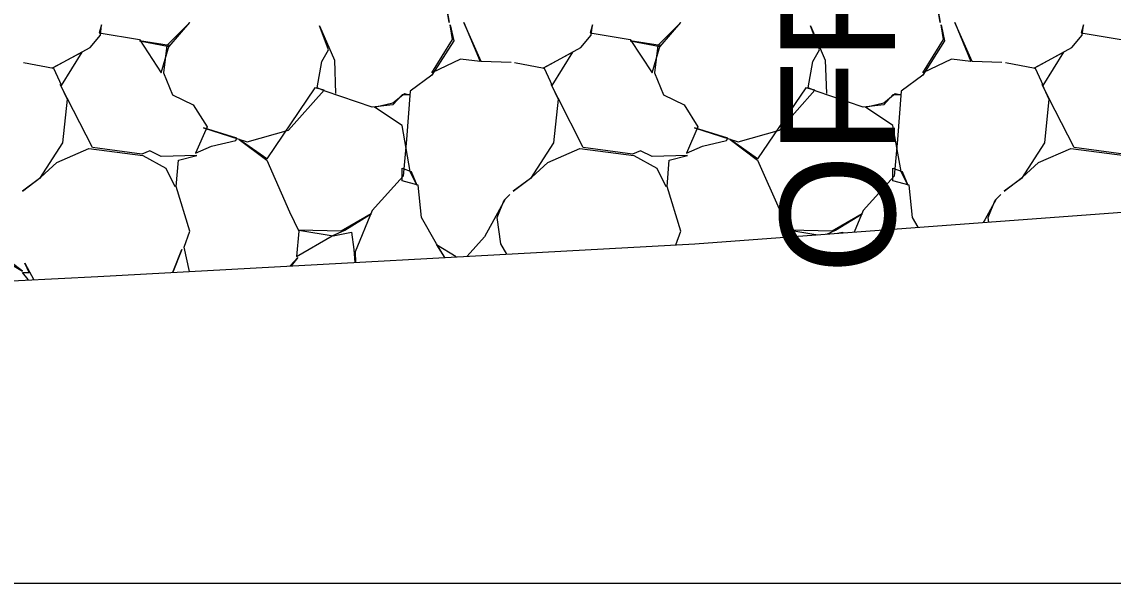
# Model space of a CAD drawing. Extents: x -26 to 4781, y -31 to 24738.
# Drawn here: x 2261.91 to 2271.42, y 8000 to 8004.89 of the extents above; entities that cross this region are included whole.
import ezdxf

# ---------------------------------------------------------------- set-up
doc = ezdxf.new("R2010")
doc.units = 0
for name, color, linetype in [('DESIGN - SHEET - Light Grid', 7, 'Continuous'), ('DESIGN - TRANSPORTATION - Proposed Layout Patterning', 7, 'Continuous'), ('DESIGN - TYPICAL - Subgrade Tie Text', 7, 'Continuous'), ('SURVEY - GROUND - Top of Ground', 7, 'Continuous')]:
    doc.layers.add(name, color=color, linetype=linetype)

msp = doc.modelspace()

# ---------------------------------------------------------------- linework, layer by layer
at = {"layer": 'DESIGN - SHEET - Light Grid'}
msp.add_line((2000, 8000), (2300, 8000), dxfattribs=at)
at = {"layer": 'DESIGN - TRANSPORTATION - Proposed Layout Patterning'}
for points in [[(2265.6025, 8005.0687), (2265.6325, 8004.8887), (2265.6025, 8005.0787)], [(2269.8825, 8005.0687), (2269.9125, 8004.8887), (2269.8825, 8005.0787)], [(2261.9225, 8004.5387), (2262.1825, 8004.4887), (2262.2525, 8004.3387), (2262.4325, 8004.6287), (2262.1725, 8004.4887), (2262.5025, 8004.6687), (2262.5925, 8004.7787), (2262.6025, 8004.8687), (2262.5825, 8004.7987), (2262.9325, 8004.7387), (2263.1225, 8004.4487), (2263.1925, 8004.6887), (2262.9325, 8004.7287), (2263.1925, 8004.6787), (2263.3725, 8004.8887), (2263.1725, 8004.6887), (2263.1425, 8004.4487), (2263.2225, 8004.2587), (2263.4025, 8004.1687), (2263.5225, 8003.9787), (2263.4225, 8003.7487), (2263.5625, 8003.8087), (2263.7725, 8003.8587), (2263.7825, 8003.8787), (2263.4925, 8003.9687), (2263.8725, 8003.8487), (2264.2325, 8003.9487), (2264.5425, 8004.2987), (2264.4625, 8004.3187), (2264.0425, 8003.6987), (2263.8025, 8003.8687), (2264.0425, 8003.6887), (2264.2425, 8003.2387), (2264.3225, 8003.0687), (2264.3025, 8002.8487), (2264.6125, 8003.0287), (2264.7225, 8003.0787), (2264.9525, 8003.2187), (2264.6925, 8003.0687), (2264.3225, 8003.0787), (2264.6225, 8003.0287), (2264.7825, 8003.0587), (2264.8025, 8002.9087), (2264.8105, 8002.7966)], [(2266.1725, 8004.5387), (2265.9125, 8004.5487), (2265.7625, 8004.8887), (2265.9025, 8004.5487), (2265.7325, 8004.5687), (2265.4825, 8004.4487), (2265.6625, 8004.7387), (2265.6425, 8004.8687), (2265.6725, 8004.7287), (2265.4825, 8004.4287), (2265.2925, 8004.2887), (2265.2625, 8003.8687), (2265.2325, 8003.5487), (2264.9625, 8003.2487), (2264.8125, 8002.8887), (2264.8159, 8002.7969)], [(2266.2025, 8004.5387), (2266.4625, 8004.4887), (2266.5325, 8004.3387), (2266.7125, 8004.6287), (2266.4525, 8004.4887), (2266.7825, 8004.6687), (2266.8725, 8004.7787), (2266.8825, 8004.8687), (2266.8625, 8004.7987), (2267.2125, 8004.7387), (2267.4025, 8004.4487), (2267.4725, 8004.6887), (2267.2125, 8004.7287), (2267.4725, 8004.6787), (2267.6525, 8004.8887), (2267.4525, 8004.6887), (2267.4225, 8004.4487), (2267.5025, 8004.2587), (2267.6825, 8004.1687), (2267.8025, 8003.9787), (2267.7025, 8003.7487), (2267.8425, 8003.8087), (2268.0525, 8003.8587), (2268.0625, 8003.8787), (2267.7725, 8003.9687), (2268.1525, 8003.8487), (2268.5125, 8003.9487), (2268.8225, 8004.2987), (2268.7425, 8004.3187), (2268.3225, 8003.6987), (2268.0825, 8003.8687), (2268.3225, 8003.6887), (2268.5225, 8003.2387), (2268.6025, 8003.0687), (2268.598, 8003.0192)], [(2270.4525, 8004.5387), (2270.1925, 8004.5487), (2270.0425, 8004.8887), (2270.1825, 8004.5487), (2270.0125, 8004.5687), (2269.7625, 8004.4487), (2269.9425, 8004.7387), (2269.9225, 8004.8687), (2269.9525, 8004.7287), (2269.7625, 8004.4287), (2269.5725, 8004.2887), (2269.5425, 8003.8687), (2269.5125, 8003.5487), (2269.2425, 8003.2487), (2269.1644, 8003.0614)], [(2265.5942, 8002.8392), (2265.5225, 8002.9587), (2265.3925, 8003.1887), (2265.3625, 8003.4687), (2265.2225, 8003.5087), (2265.2225, 8003.6187), (2265.3025, 8003.5887), (2265.3525, 8003.4687), (2265.2925, 8003.5887), (2265.2225, 8003.9887), (2264.9825, 8004.1487), (2265.1425, 8004.1887), (2265.2425, 8004.2687), (2265.2925, 8004.2587), (2265.2225, 8004.2587), (2265.1425, 8004.1687), (2264.9625, 8004.1487), (2264.5525, 8004.2887), (2264.4825, 8004.3187), (2264.5225, 8004.5487), (2264.5825, 8004.6487), (2264.5025, 8004.8587), (2264.6325, 8004.5587), (2264.6425, 8004.2687)], [(2269.7211, 8003.1028), (2269.6725, 8003.1887), (2269.6425, 8003.4687), (2269.5025, 8003.5087), (2269.5025, 8003.6187), (2269.5825, 8003.5887), (2269.6325, 8003.4687), (2269.5725, 8003.5887), (2269.5025, 8003.9887), (2269.2625, 8004.1487), (2269.4225, 8004.1887), (2269.5225, 8004.2687), (2269.5725, 8004.2587), (2269.5025, 8004.2587), (2269.4225, 8004.1687), (2269.2425, 8004.1487), (2268.8325, 8004.2887), (2268.7625, 8004.3187), (2268.8025, 8004.5487), (2268.8625, 8004.6487), (2268.7825, 8004.8587), (2268.9125, 8004.5587), (2268.9225, 8004.2687)], [(2270.4825, 8004.5387), (2270.7425, 8004.4887), (2270.8125, 8004.3387), (2270.9925, 8004.6287), (2270.7325, 8004.4887), (2271.0625, 8004.6687), (2271.1525, 8004.7787), (2271.1625, 8004.8687), (2271.1425, 8004.7987), (2271.4925, 8004.7387)], [(2263.3683, 8002.718), (2263.3225, 8002.9287), (2263.3725, 8003.0687), (2263.2525, 8003.4587), (2263.2725, 8003.6887), (2263.4325, 8003.7287), (2263.1225, 8003.7187), (2263.0225, 8003.7687), (2262.9525, 8003.7387), (2262.5225, 8003.7987), (2262.3025, 8004.2287), (2262.2425, 8004.3487), (2262.3025, 8004.2187), (2262.2625, 8003.8387), (2262.0625, 8003.5287), (2261.9125, 8003.4187), (2262.0725, 8003.5387), (2262.2125, 8003.6687), (2262.4925, 8003.7887), (2262.9625, 8003.7287), (2263.1625, 8003.6187), (2263.2425, 8003.4587)], [(2267.6097, 8002.949), (2267.6525, 8003.0687), (2267.5325, 8003.4587), (2267.5525, 8003.6887), (2267.7125, 8003.7287), (2267.4025, 8003.7187), (2267.3025, 8003.7687), (2267.2325, 8003.7387), (2266.8025, 8003.7987), (2266.5825, 8004.2287), (2266.5225, 8004.3487), (2266.5825, 8004.2187), (2266.5425, 8003.8387), (2266.3425, 8003.5287), (2266.1925, 8003.4187), (2266.3525, 8003.5387), (2266.4925, 8003.6687), (2266.7725, 8003.7887), (2267.2425, 8003.7287), (2267.4425, 8003.6187), (2267.5225, 8003.4587)], [(2271.8728, 8003.2628), (2271.8125, 8003.4587), (2271.8325, 8003.6887), (2271.9925, 8003.7287), (2271.6825, 8003.7187), (2271.5825, 8003.7687), (2271.5125, 8003.7387), (2271.0825, 8003.7987), (2270.8625, 8004.2287), (2270.8025, 8004.3487), (2270.8625, 8004.2187), (2270.8225, 8003.8387), (2270.6225, 8003.5287), (2270.4725, 8003.4187), (2270.6325, 8003.5387), (2270.7725, 8003.6687), (2271.0525, 8003.7887), (2271.5225, 8003.7287), (2271.7225, 8003.6187), (2271.8025, 8003.4587)], [(2266.135, 8002.8687), (2266.0825, 8002.9587), (2266.0525, 8003.1887), (2266.1125, 8003.3387), (2266.1625, 8003.3887), (2266.1225, 8003.3487), (2266.0225, 8003.1687), (2265.9425, 8003.0187), (2265.7897, 8002.8499)], [(2270.3377, 8003.1486), (2270.3325, 8003.1887), (2270.3925, 8003.3387), (2270.4425, 8003.3887), (2270.4025, 8003.3487), (2270.3025, 8003.1687), (2270.2899, 8003.1451)], [(2268.9252, 8003.0436), (2269.0025, 8003.0787), (2269.2325, 8003.2187), (2268.9725, 8003.0687), (2268.6025, 8003.0787), (2268.8479, 8003.0378)], [(2269.0189, 8003.0505), (2269.0625, 8003.0587), (2269.0631, 8003.0538)], [(2263.2231, 8002.7101), (2263.3025, 8002.9087), (2263.2231, 8002.7101)], [(2265.6935, 8002.8447), (2265.5225, 8002.9487), (2265.5929, 8002.8392)], [(2261.7825, 8002.7987), (2261.9125, 8002.7187), (2261.8225, 8002.7887)], [(2261.9635, 8002.6434), (2261.9625, 8002.6487), (2261.9125, 8002.7087), (2261.9725, 8002.7087), (2261.9325, 8002.7887), (2262.0134, 8002.6459)], [(2264.2465, 8002.7659), (2264.3125, 8002.8387), (2264.2555, 8002.7664)]]:
    msp.add_lwpolyline(points, dxfattribs=at)
at = {"layer": 'SURVEY - GROUND - Top of Ground'}
msp.add_lwpolyline([(2219.9239, 8000.9632), (2221.9758, 8001.0118), (2231.6697, 8001.1983), (2234.3097, 8001.2519), (2246.0221, 8001.7101), (2246.5796, 8001.7367), (2247.4312, 8001.7707), (2254.559, 8002.1447), (2258.8107, 8002.4099), (2260.8394, 8002.5855), (2262.5701, 8002.6746), (2267.7738, 8002.9579), (2273.7743, 8003.4043), (2277.5887, 8003.6959), (2282.868, 8004.0017)], dxfattribs=at)

# ---------------------------------------------------------------- texts
at = {"layer": 'DESIGN - TYPICAL - Subgrade Tie Text'}
msp.add_text('OFFSET -29.48', height=1, rotation=90, dxfattribs=at).set_placement((2269.5196, 8002.6962))

doc.saveas('drawing.dxf')
